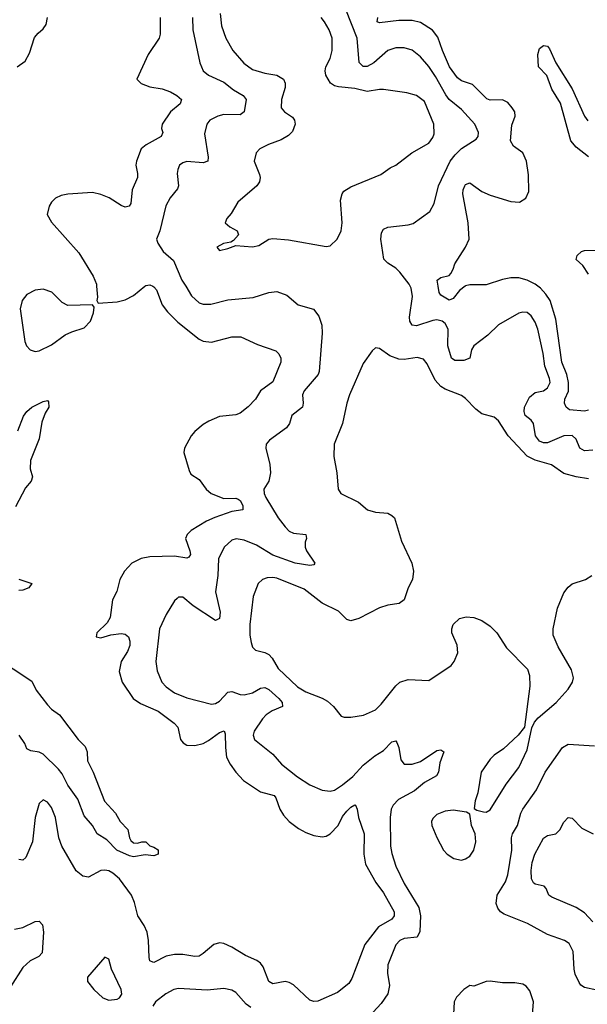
# Model space of a CAD drawing. Header units: inches. Extents: x 1682530 to 1839546, y 640742 to 791647.
# Tile 342 of 656: x 1711215 to 1713984, y 736498 to 741300. Entities that reach past the tile are written whole.
import ezdxf

# ---------------------------------------------------------------- set-up
doc = ezdxf.new("R2010")
doc.units = ezdxf.units.IN
doc.header["$MEASUREMENT"] = 0
doc.layers.add('B7713', color=7, linetype='Continuous')
doc.layers.add('B7714', color=7, linetype='Continuous')

msp = doc.modelspace()

# ---------------------------------------------------------------- linework, layer by layer
at = {"layer": 'B7713', "color": 5}
for points, elevation in [([(1711863.6, 740000), (1711870, 739996.9), (1711882, 739982), (1711910.1, 739910.1), (1711935.8, 739875.8), (1711985.6, 739825.6), (1712090, 739742.3), (1712110, 739732.9), (1712150, 739727.2), (1712250, 739753.8), (1712293, 739753), (1712375.6, 739715.6), (1712464.5, 739684.5), (1712478.7, 739670), (1712488.9, 739650), (1712489.1, 739630), (1712450, 739534), (1712390.2, 739489.8), (1712364.4, 739450), (1712330, 739412.3), (1712290, 739381.7), (1712270, 739372.6), (1712190, 739364.4), (1712137.3, 739342.7), (1712110, 739326.2), (1712070, 739292.4), (1712051.7, 739270), (1712019.3, 739210), (1712015.5, 739190), (1712041.2, 739101.2), (1712050, 739084), (1712090, 739056.9), (1712124.5, 739010), (1712149.1, 738989.1), (1712210, 738964.6), (1712270, 738966.2), (1712281.2, 738961.2), (1712290, 738954.9), (1712303.9, 738930), (1712304, 738910), (1712250, 738901.5), (1712167, 738873), (1712126.1, 738853.9), (1712051.7, 738808.3), (1712031.3, 738790), (1712023.2, 738770), (1712045.5, 738710), (1712047.4, 738692.6), (1712040.7, 738679.3), (1712030, 738673.5), (1711970, 738684), (1711850, 738680.9), (1711806.9, 738673.1), (1711762.4, 738650), (1711726, 738610), (1711703.2, 738570), (1711688.5, 738511.5), (1711667.2, 738470), (1711655.9, 738384.1), (1711641.7, 738358.3), (1711591, 738310), (1711587.3, 738290), (1711610, 738285.5), (1711659.4, 738300.6), (1711710, 738307.1), (1711730, 738303.2), (1711746, 738290), (1711752.8, 738270), (1711752.1, 738247.9), (1711740.8, 738219.2), (1711709.4, 738170), (1711700.8, 738120.8), (1711715.3, 738070), (1711768.9, 737990), (1711804.8, 737964.8), (1711890, 737927.8), (1711968.1, 737870), (1711985.8, 737850), (1711999.6, 737790), (1712013, 737773), (1712030, 737762.7), (1712070, 737760.2), (1712110, 737770.1), (1712136, 737784), (1712190, 737824.1), (1712212, 737832), (1712218, 737818), (1712218.2, 737750), (1712224.3, 737704.3), (1712240.9, 737670), (1712268.9, 737630), (1712307.2, 737590), (1712390, 737534), (1712455.7, 737515.8), (1712465.1, 737505.1), (1712484.2, 737450), (1712501.2, 737421.2), (1712530, 737390.2), (1712575.3, 737355.3), (1712610, 737336), (1712650, 737322), (1712690, 737314.9), (1712710, 737318.9), (1712730, 737330.2), (1712768.9, 737370), (1712790, 737414.7), (1712810, 737439.7), (1712830, 737459), (1712850, 737471.4), (1712853, 737470), (1712861.5, 737450), (1712867, 737410), (1712895.3, 737330), (1712894, 737230), (1712901.6, 737181.6), (1712952.8, 737092.8), (1712990, 737041.5), (1713041.2, 736950), (1713041.8, 736930), (1713030, 736914.2), (1712964.5, 736875.5), (1712899.1, 736790), (1712835.2, 736624.8), (1712820.7, 736599.3), (1712764.5, 736555.5), (1712670, 736513.8), (1712650, 736512.7), (1712630, 736518.9), (1712550, 736592.7), (1712530, 736604.4), (1712510, 736608.9), (1712450, 736598.8), (1712430, 736609.8), (1712401.8, 736681.8), (1712390, 736698.4), (1712371.3, 736711.3), (1712315.9, 736735.9), (1712250, 736777.2), (1712210, 736794.3), (1712190, 736797.3), (1712161.6, 736790), (1712110, 736745.3), (1712090, 736733.6), (1712070, 736730.7), (1712010, 736740.9), (1711970, 736741.9), (1711930, 736732.5), (1711870, 736702.4), (1711863.7, 736703.7), (1711850, 736709.7), (1711845.8, 736725.8), (1711842.5, 736810), (1711836, 736850), (1711821.8, 736881.8), (1711790.4, 736930.4), (1711775, 736995), (1711760.5, 737030), (1711701.7, 737110), (1711670, 737138), (1711650, 737148.5), (1711630, 737153), (1711610, 737150.9), (1711550, 737117.7), (1711522.7, 737122.7), (1711490, 737149.9), (1711420.5, 737270), (1711406.5, 737310), (1711389.3, 737410), (1711370, 737457.4), (1711350, 737484.5), (1711330, 737495.6), (1711310, 737476.9), (1711290.8, 737410), (1711277.5, 737290), (1711245.5, 737214.6), (1711230, 737201), (1711210, 737205.1)], 620), ([(1711589.8, 740000), (1711593.7, 739946.3), (1711590.9, 739930.9), (1711598, 739918), (1711690, 739924.5), (1711730, 739934.2), (1711770, 739954.4), (1711825.2, 740000)], 620), ([(1712025, 740000), (1712053.6, 739953.6), (1712090, 739919.7), (1712110, 739912.7), (1712146.8, 739913.2), (1712230, 739934.5), (1712354.6, 739945.4), (1712430, 739970.2), (1712470, 739975.2), (1712517.3, 739957.3), (1712574, 739910), (1712648.9, 739888.9), (1712674.1, 739854.1), (1712688.9, 739810), (1712691, 739771), (1712676.3, 739583.7), (1712670.1, 739569.9), (1712601.8, 739490), (1712594.3, 739470), (1712597.6, 739430), (1712594.6, 739410), (1712542.3, 739370), (1712530.3, 739330), (1712516.9, 739310), (1712433.4, 739250), (1712417.3, 739230), (1712415.9, 739210), (1712434.9, 739130), (1712439.1, 739090), (1712430.2, 739050), (1712406.5, 739010), (1712406.7, 738990), (1712415.9, 738970), (1712475.8, 738870), (1712510, 738826.2), (1712530, 738806.4), (1712550, 738796), (1712610.5, 738790), (1712614.6, 738770), (1712607.5, 738752.5), (1712607.3, 738727.3), (1712614.4, 738710), (1712654.9, 738650), (1712650, 738641.2), (1712630, 738638.5), (1712558.4, 738650), (1712450, 738689), (1712370, 738738), (1712310, 738761.2), (1712271.2, 738768.8), (1712250, 738761), (1712212.4, 738727.6), (1712185.2, 738670), (1712181.4, 738590), (1712169.4, 738510), (1712192.6, 738410), (1712190, 738379.3), (1712170, 738369.8), (1712061.1, 738441.1), (1712010, 738483), (1711990, 738483.6), (1711982.4, 738477.6), (1711970, 738465.1), (1711930, 738399.6), (1711897.5, 738330), (1711878.9, 738170), (1711884.9, 738124.9), (1711908.4, 738070), (1711930, 738046), (1711970, 738017.6), (1712030, 737992.5), (1712150, 737962.4), (1712170, 737965.5), (1712190, 737976.5), (1712230, 738020.7), (1712250, 738023.8), (1712290, 738008.8), (1712310, 738007.7), (1712350, 738017.8), (1712390, 738039.8), (1712410, 738044), (1712430, 738033), (1712479.3, 737990), (1712495.2, 737970), (1712497.6, 737950), (1712446.3, 737930), (1712417.6, 737910), (1712399.7, 737890), (1712359.1, 737830), (1712354.3, 737810), (1712361.1, 737790), (1712450, 737718.9), (1712492.2, 737670), (1712570, 737608.4), (1712630, 737568), (1712690, 737543.2), (1712730, 737537.7), (1712750, 737542.8), (1712790, 737567.8), (1712839.8, 737610), (1712890, 737664.3), (1712947.2, 737710), (1712990, 737736), (1713030, 737778), (1713050, 737783.8), (1713055.4, 737775.4), (1713065.2, 737750), (1713074.9, 737690), (1713090, 737669), (1713129.2, 737669.2), (1713170, 737682.2), (1713250, 737736.2), (1713270, 737739.5), (1713283.8, 737730), (1713264.7, 737675.3), (1713258, 737630), (1713247.9, 737612.1), (1713190, 737579.4), (1713140.4, 737539.6), (1713063.4, 737496.6), (1713037.3, 737470), (1713026.7, 737450), (1713021.8, 737410), (1713024, 737270), (1713030, 737234), (1713050, 737172.7), (1713090, 737087.2), (1713161.2, 736970), (1713170.9, 736930), (1713166.4, 736853.6), (1713154.2, 736825.8), (1713090, 736819.1), (1713070, 736809.8), (1713050, 736788.2), (1713011.1, 736690), (1713008.4, 736650), (1713018.9, 736590), (1713011, 736550), (1712977.8, 736502.2), (1712940, 736460)], 640), ([(1714010, 739201.4), (1713970, 739196.8), (1713946.8, 739210), (1713930, 739254.7), (1713910, 739272.8), (1713870, 739270.5), (1713790, 739236.4), (1713770, 739236.5), (1713750, 739244.5), (1713730.7, 739270), (1713722, 739330), (1713710, 739346.6), (1713681, 739370), (1713675.3, 739390), (1713677.4, 739410), (1713701.2, 739458.8), (1713730, 739482), (1713770, 739490.8), (1713790, 739504.3), (1713802.2, 739530), (1713799.9, 739550), (1713776.9, 739610), (1713768.5, 739671.5), (1713743.2, 739790), (1713730, 739824.2), (1713710, 739855.1), (1713690, 739871.5), (1713670, 739873.3), (1713650, 739868), (1713550, 739811.3), (1713498.3, 739761.7), (1713430.3, 739710), (1713419.7, 739690), (1713410.2, 739649.8), (1713382, 739638), (1713337.4, 739637.4), (1713321.8, 739650), (1713303.7, 739710), (1713304.9, 739790), (1713290, 739818.9), (1713275.6, 739830), (1713250, 739835.5), (1713230, 739833.6), (1713150, 739806.4), (1713129.8, 739810), (1713118.8, 739830), (1713117.1, 739850), (1713130.5, 739950), (1713124.7, 739990), (1713119.9, 740000)], 640), ([(1713387.2, 740000), (1713360.1, 739979.9), (1713330, 739940.7), (1713310, 739932.6), (1713270, 739956.3), (1713260.4, 739970), (1713256.2, 740000)], 620), ([(1713990, 739395.5), (1713970, 739391.3), (1713896.8, 739396.8), (1713880.4, 739410), (1713871.9, 739430), (1713873.8, 739450), (1713891.7, 739488.3), (1713892.7, 739530), (1713883.4, 739570), (1713859.9, 739630), (1713830, 739839.7), (1713802.4, 739930), (1713782.1, 739962.1), (1713755.7, 739990), (1713743.1, 740000)], 620), ([(1713990, 739061.1), (1713930, 739069.8), (1713870, 739087.2), (1713809.9, 739129.9), (1713730, 739151.6), (1713690, 739171.7), (1713597.4, 739270), (1713550, 739343.1), (1713530, 739362), (1713470, 739378), (1713440.5, 739400.5), (1713390, 739452.9), (1713370, 739466.6), (1713290, 739498), (1713270, 739510.9), (1713242, 739542), (1713202.3, 739622.3), (1713185, 739645), (1713153.2, 739653.2), (1713090, 739642.4), (1713065, 739645), (1713020.5, 739660.5), (1712970, 739696.2), (1712950, 739699.3), (1712934.6, 739685.4), (1712890, 739622.7), (1712824.5, 739470), (1712810.2, 739430), (1712790.2, 739330), (1712749, 739230), (1712747.6, 739170), (1712762.3, 739090), (1712768.7, 739010), (1712782, 738990), (1712867.1, 738947.1), (1712910.8, 738910), (1712950, 738898), (1713010, 738892.7), (1713030, 738882.6), (1713042.6, 738870), (1713077.5, 738757.5), (1713128, 738650), (1713135.5, 738610), (1713130.6, 738570), (1713110.6, 738530), (1713090.7, 738470), (1713066.7, 738453.3), (1713010, 738444.2), (1712970, 738431.5), (1712870, 738379.8), (1712830, 738367.8), (1712810, 738375.4), (1712770, 738416.2), (1712690, 738454.1), (1712602.8, 738522.8), (1712470, 738575.9), (1712450, 738580.2), (1712421.3, 738578.7), (1712399.3, 738570), (1712378.7, 738550), (1712353.2, 738486.8), (1712338, 738350), (1712338.2, 738298.2), (1712343.4, 738263.4), (1712350, 738240.7), (1712364.7, 738224.7), (1712410, 738214.7), (1712430, 738203.8), (1712446.3, 738186.3), (1712476.5, 738136.5), (1712570, 738046.3), (1712610, 738022.1), (1712690, 737991.6), (1712716.4, 737976.4), (1712745.8, 737950), (1712783.2, 737903.2), (1712798, 737898), (1712830, 737898), (1712892.3, 737907.7), (1712950, 737934.3), (1712978.8, 737961.2), (1713050, 738051.7), (1713070, 738068.9), (1713110, 738082.6), (1713210, 738077.3), (1713319, 738150), (1713335.1, 738170), (1713352, 738212), (1713349.3, 738250), (1713322.7, 738310), (1713322.7, 738330), (1713330, 738351), (1713360.7, 738379.3), (1713392.5, 738387.5), (1713430, 738384.9), (1713470, 738370.6), (1713510, 738343), (1713543, 738310), (1713590, 738237.3), (1713692.5, 738132.5), (1713702, 738102), (1713703.8, 738050), (1713678, 737850), (1713646.8, 737810), (1713575.3, 737744.7), (1713530, 737713.6), (1713510, 737693.6), (1713465.3, 737630), (1713450.4, 737529.6), (1713437.3, 737490), (1713432.7, 737452.7), (1713444.7, 737444.7), (1713476.9, 737436.9), (1713490, 737436), (1713510, 737446), (1713587.4, 737572.6), (1713650, 737653), (1713690, 737738.8), (1713713.3, 737846.7), (1713726.6, 737873.4), (1713744.2, 737895.8), (1713831.5, 737970), (1713890, 738035.5), (1713911.8, 738070), (1713916.2, 738090), (1713907, 738130), (1713841, 738241), (1713817.7, 738297.7), (1713816.9, 738330), (1713839.1, 738430), (1713870, 738505.5), (1713890, 738532.4), (1713910, 738548.2), (1713975.3, 738570), (1714005.2, 738590)], 660), ([(1711205.3, 739294.7), (1711233.7, 739366.3), (1711248.9, 739390), (1711273.3, 739410), (1711330, 739438.4), (1711350, 739442.2), (1711355.9, 739435.9), (1711357.4, 739410), (1711339.1, 739380.9), (1711322.8, 739337.2), (1711310, 739255.3), (1711266.9, 739150), (1711266.6, 739110), (1711277.9, 739070), (1711270.1, 739050), (1711243.2, 739016.8), (1711195.2, 738924.8)], 580), ([(1711210, 738571.5), (1711274, 738550), (1711259.1, 738530), (1711230, 738517.3), (1711210, 738516.8)], 580), ([(1711090, 738194.2), (1711274.5, 738074.5), (1711295.8, 738030), (1711350, 737959.3), (1711370, 737937.1), (1711409.2, 737909.2), (1711499.8, 737790), (1711534.9, 737754.9), (1711543.3, 737730), (1711544.9, 737684.9), (1711573.2, 737630), (1711628.4, 737488.4), (1711681.6, 737430), (1711705.5, 737390), (1711742.4, 737350), (1711750.4, 737310), (1711757.7, 737297.7), (1711770, 737286), (1711790, 737283.8), (1711810, 737290.5), (1711830.4, 737290.4), (1711850, 737271), (1711870, 737264.7), (1711890, 737251), (1711890.8, 737230), (1711870, 737222.7), (1711827.2, 737227.2), (1711770, 737217.6), (1711750, 737222.6), (1711689.2, 737250), (1711640.6, 737300.6), (1711592.9, 737330), (1711569.9, 737370), (1711530, 737417.1), (1711498.8, 737498.8), (1711450, 737566.2), (1711422.1, 737622.1), (1711404.4, 737644.4), (1711330, 737718.5), (1711310, 737727.6), (1711270, 737733.8), (1711250, 737744.7), (1711239.8, 737770), (1711212.1, 737810)], 580), ([(1714030, 736566.6), (1713970, 736580.3), (1713952.4, 736592.4), (1713944.2, 736604.2), (1713925.1, 736645.1), (1713919.2, 736670), (1713915.2, 736755.2), (1713894.6, 736794.6), (1713872.7, 736810), (1713790, 736839.3), (1713691.8, 736891.8), (1713578, 736938), (1713559.7, 736950), (1713547.1, 736967.1), (1713539.8, 736990), (1713544.6, 737030), (1713584.2, 737095.8), (1713596.9, 737130), (1713616.1, 737250), (1713614.4, 737310), (1713619.2, 737330), (1713643.2, 737370), (1713659.1, 737430), (1713668.7, 737450), (1713735.9, 737544.1), (1713778.9, 737630), (1713863.1, 737750), (1713890, 737767.6), (1714019, 737759)], 640), ([(1714010, 736901.1), (1713970, 736945), (1713930, 736970.8), (1713810, 737020.7), (1713796.8, 737030), (1713783.3, 737063.3), (1713774, 737074), (1713730, 737083.9), (1713722, 737090), (1713710.8, 737110.8), (1713710.6, 737150.6), (1713715, 737190), (1713728.2, 737230), (1713770, 737308.7), (1713790, 737321.7), (1713830.7, 737329.3), (1713850, 737348.5), (1713870, 737386), (1713890, 737408.5), (1713910, 737406.7), (1713957.5, 737357.5), (1714012.4, 737330)], 620), ([(1711190, 736865.2), (1711230, 736872.3), (1711290, 736902.4), (1711310, 736904.2), (1711326.3, 736886.3), (1711331.6, 736850), (1711324.1, 736750), (1711308.9, 736731.1), (1711265.5, 736710), (1711230, 736677.8), (1711170, 736583)], 620), ([(1713715.5, 736424.5), (1713721.2, 736510), (1713703.2, 736563.2), (1713686.3, 736586.3), (1713670, 736596), (1713630, 736603.7), (1713570, 736603.6), (1713510, 736611.6), (1713490, 736609.6), (1713430, 736587), (1713410, 736589.4), (1713380.7, 736570), (1713346.4, 736533.6), (1713334, 736510), (1713327.9, 736390)], 660), ([(1712342.9, 736482.9), (1712319.3, 736499.3), (1712270, 736555.6), (1712250, 736567.6), (1712210, 736575.1), (1712130, 736568), (1711990, 736576), (1711967.3, 736570), (1711928.2, 736550), (1711877.3, 736510), (1711864.7, 736490)], 640)]:
    msp.add_lwpolyline(points, dxfattribs=dict(at, elevation=elevation))
for points, elevation in [([(1711330, 739986.6), (1711290, 739981.1), (1711250, 739959.8), (1711226.7, 739930), (1711216.9, 739890), (1711239.5, 739730), (1711248.4, 739710), (1711265.5, 739690), (1711290, 739682.6), (1711310, 739684.6), (1711370, 739714.9), (1711437.1, 739762.9), (1711470, 739778.3), (1711530, 739796.9), (1711560.4, 739830), (1711574.7, 739870), (1711578.6, 739898.6), (1711569.3, 739909.3), (1711450, 739905.7), (1711421.3, 739921.3), (1711371.7, 739971.7)], 620), ([(1713330, 737444.5), (1713290, 737439.5), (1713250, 737424.5), (1713230, 737404), (1713224.4, 737390), (1713226, 737370), (1713250, 737311.3), (1713282.8, 737250), (1713301, 737230), (1713332, 737210), (1713370, 737202), (1713390, 737207.3), (1713410, 737220.7), (1713429.5, 737250), (1713440.7, 737290), (1713437.2, 737330), (1713419, 737370), (1713410, 737426), (1713394.6, 737434.6)], 660), ([(1711630, 736728.7), (1711546, 736630), (1711546, 736610), (1711577.3, 736570), (1711621, 736530), (1711650, 736518), (1711690, 736524), (1711702, 736530), (1711712.5, 736547.5), (1711709.3, 736570), (1711662, 736670), (1711650, 736718)], 640)]:
    msp.add_lwpolyline(points, close=True, dxfattribs=dict(at, elevation=elevation))
at = {"layer": 'B7714', "color": 5}
for points, elevation in [([(1713119.9, 740000), (1713115.2, 740010), (1713070, 740068.7), (1713050, 740087.9), (1713010, 740112.8), (1712991.8, 740131.8), (1712976.4, 740230), (1712979.1, 740260.9), (1712990, 740278), (1713011.1, 740288.9), (1713110, 740299.6), (1713134, 740306), (1713216, 740364), (1713236.2, 740403.8), (1713258, 740490), (1713315.4, 740610), (1713338.8, 740641.2), (1713370, 740671), (1713442, 740718), (1713451.5, 740730), (1713452.6, 740750), (1713435.3, 740790), (1713370, 740862.3), (1713310.7, 740910.7), (1713292.9, 740932.9), (1713243.4, 741023.4), (1713210, 741071.4), (1713170, 741118.2), (1713130, 741151), (1713090, 741163.5), (1713050, 741163.1), (1713010, 741149.8), (1712941.8, 741090), (1712910, 741072.5), (1712890, 741072.1), (1712870.6, 741090.6), (1712861.4, 741210), (1712806.3, 741350)], 640), ([(1711202.7, 741070), (1711242.2, 741097.7), (1711263.3, 741136.7), (1711287.5, 741212.5), (1711305.1, 741234.9), (1711330, 741255.3), (1711343.7, 741276.3), (1711350.7, 741310)], 620), ([(1711899.7, 741310), (1711899.7, 741230), (1711895.6, 741210), (1711841.6, 741130), (1711786, 741010), (1711808.2, 740988.2), (1711850, 740972.9), (1711910, 740962.3), (1711950, 740948.7), (1711982, 740930), (1712004.2, 740910), (1711996.9, 740890), (1711951, 740850), (1711909.1, 740790), (1711906.7, 740770), (1711912.6, 740750), (1711905.3, 740730), (1711831.8, 740690), (1711807.6, 740670), (1711784.4, 740610), (1711780.8, 740590), (1711790.2, 740550), (1711790.2, 740530), (1711763.2, 740470), (1711756.6, 740403.4), (1711749.2, 740390.8), (1711730, 740385.8), (1711710, 740393.8), (1711651.2, 740431.2), (1711610, 740447.9), (1711570, 740456.8), (1711450.2, 740449.8), (1711417.6, 740442.4), (1711390, 740429.7), (1711370.2, 740409.8), (1711359.1, 740390), (1711349.4, 740350), (1711370, 740313.1), (1711502.6, 740162.6), (1711573.4, 740050), (1711589.1, 740010), (1711589.8, 740000)], 620), ([(1712058.3, 741310), (1712059, 741250), (1712093, 741090), (1712110, 741050.4), (1712135.8, 741030), (1712210, 740996.1), (1712257.8, 740957.8), (1712305.2, 740930), (1712319.7, 740910), (1712310.2, 740850), (1712290, 740836.5), (1712210, 740837.7), (1712182, 740830), (1712143.1, 740810), (1712127.2, 740790), (1712116.5, 740743.5), (1712134.6, 740630), (1712132.4, 740610), (1712110, 740602.2), (1712030, 740608.8), (1712010, 740601.5), (1711994.9, 740590), (1711985.5, 740570), (1711982.4, 740550), (1711989.1, 740490), (1711984.6, 740475.4), (1711948.3, 740431.7), (1711927, 740393), (1711898.9, 740270), (1711882, 740230), (1711888.7, 740210), (1711915.3, 740170), (1711965.5, 740125.5), (1712006.4, 740030), (1712025, 740000)], 640), ([(1712193, 741330), (1712199.4, 741270), (1712221.1, 741210), (1712255, 741150), (1712307.6, 741087.6), (1712350, 741057.5), (1712410, 741039.2), (1712469.4, 741029.4), (1712501.7, 741010), (1712509.2, 740990), (1712509.3, 740970), (1712492.4, 740910), (1712490.3, 740870), (1712506.4, 740850), (1712545.1, 740825.1), (1712555.3, 740810), (1712558.2, 740790), (1712545.1, 740754.9), (1712525.4, 740734.6), (1712490, 740713.8), (1712428.4, 740691.6), (1712386.8, 740670), (1712367.7, 740650), (1712359.3, 740610), (1712384.6, 740544.6), (1712388, 740530), (1712384.7, 740510), (1712370.9, 740489.1), (1712279.5, 740410), (1712245.7, 740354.3), (1712225.5, 740330), (1712217.3, 740310), (1712240.7, 740290), (1712276, 740270), (1712282.8, 740250), (1712257.3, 740222.7), (1712244.5, 740215.5), (1712208.4, 740208.4), (1712177.3, 740190), (1712190, 740174.8), (1712230, 740184.9), (1712270, 740198.8), (1712350, 740192.7), (1712382, 740198), (1712429.7, 740230.3), (1712450, 740233.7), (1712526.7, 740226.7), (1712710, 740194), (1712730, 740197.1), (1712764.2, 740230), (1712782.3, 740270), (1712787.7, 740310), (1712780.5, 740419.5), (1712787.4, 740450), (1712796.8, 740463.2), (1712830, 740484.2), (1712975.8, 740544.2), (1713022.3, 740577.7), (1713050, 740590.5), (1713128.6, 740651.4), (1713210, 740698.4), (1713230, 740724.9), (1713236, 740744), (1713234.8, 740790), (1713190, 740900.5), (1713150, 740929.6), (1713102.8, 740942.8), (1712990, 740959.2), (1712970, 740959.8), (1712910, 740949), (1712850, 740963.7), (1712770, 740972.5), (1712750, 740978.2), (1712730.6, 740990.6), (1712708.7, 741030), (1712705.3, 741050), (1712708.4, 741070), (1712730, 741110.7), (1712739.8, 741150), (1712738.8, 741210), (1712724.4, 741250), (1712701.1, 741290), (1712685.3, 741310)], 660), ([(1713256.2, 740000), (1713252, 740030), (1713270, 740043.1), (1713310, 740053.1), (1713317.9, 740062.1), (1713330, 740083), (1713337.2, 740110), (1713389.9, 740190), (1713407.3, 740230), (1713403.2, 740310), (1713377.2, 740450), (1713377.7, 740470), (1713385.8, 740490), (1713390, 740496.1), (1713410, 740504.4), (1713470, 740462.2), (1713510, 740443.7), (1713610, 740413.2), (1713652.7, 740410), (1713683.6, 740430), (1713698, 740462), (1713697, 740543), (1713686.8, 740610), (1713668.6, 740650), (1713623.3, 740683.3), (1713609.9, 740709.9), (1713614.9, 740785.1), (1713631.5, 740830), (1713629.8, 740850), (1713618, 740870), (1713595.4, 740895.4), (1713570, 740909.8), (1713510, 740907.5), (1713493.4, 740913.4), (1713424, 740984), (1713370, 741002.3), (1713350, 741016.1), (1713312.2, 741070), (1713276.7, 741150), (1713254.1, 741214.1), (1713229.2, 741249.2), (1713170, 741285.5), (1713130, 741295.6), (1713064.5, 741295.5), (1712970, 741283.9), (1712958.4, 741290), (1712961.7, 741310)], 620), ([(1713990, 740630.7), (1713930, 740679.1), (1713902.9, 740710), (1713853.2, 740893.2), (1713810, 740961.7), (1713787, 741027), (1713745.6, 741070), (1713741.7, 741130), (1713750, 741159.5), (1713770, 741173.6), (1713790, 741170.3), (1713798.6, 741158.6), (1713830.3, 741090), (1713910, 740963), (1713969.4, 740829.4), (1713986.5, 740806.5)], 580), ([(1713990, 740059.7), (1713961.3, 740101.3), (1713929.2, 740130), (1713934, 740150), (1713956.2, 740170), (1713970, 740174.8), (1714070, 740175.6)], 580), ([(1713743.1, 740000), (1713730, 740010.4), (1713690, 740030.3), (1713650, 740040.4), (1713610, 740040.9), (1713570, 740033.4), (1713490, 740006.7), (1713410, 740007.1), (1713390, 740002.1), (1713387.2, 740000)], 620), ([(1711825.2, 740000), (1711830, 740004), (1711850, 740006.5), (1711863.6, 740000)], 620)]:
    msp.add_lwpolyline(points, dxfattribs=dict(at, elevation=elevation))

doc.saveas('drawing.dxf')
